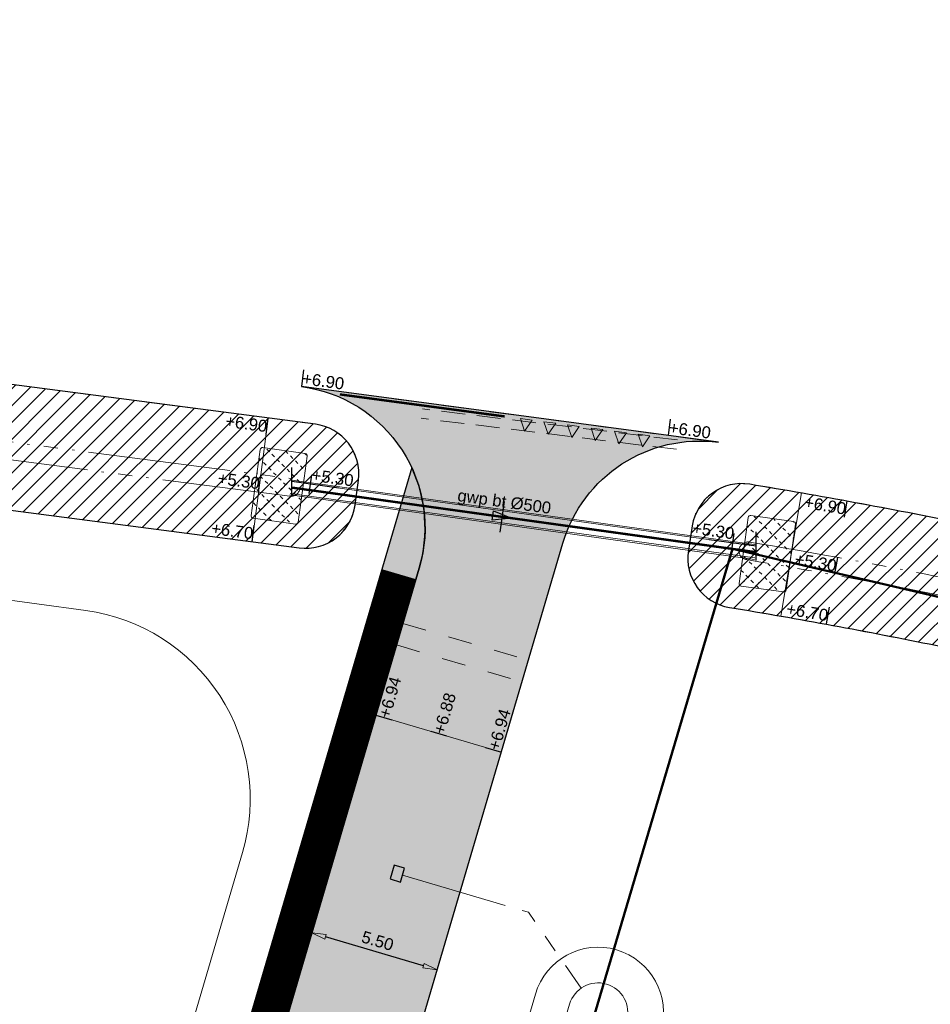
# Model space of a CAD drawing. Extents: x 98477 to 100410, y 398052 to 398969.
# Tile 369 of 374: x 98718 to 98756, y 398703 to 398745. Entities that reach past the tile are written whole.
import ezdxf
from ezdxf.enums import TextEntityAlignment as Align

# ---------------------------------------------------------------- set-up
doc = ezdxf.new("R2010")
doc.units = 0
for name, pattern in [('AL-MATERIAALS', [2, 1, -1]), ('AL-NUTSTRACE', [17, 5, -3.5, 0, -3.5, 5]), ('DASHEDX2', [1.5, 1, -0.5]), ('MA-1-1', [2, 1, -1]), ('RI-DRAIN', [9.199999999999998, 6, -0.6, 0.1, -0.6, 0.6, -0.6, 0.1, -0.6]), ('RI-RWA', [8.25, 4.5, -0.75, 0.75, -0.75, 0.75, -0.75])]:
    doc.linetypes.add(name, pattern=pattern)
for name, color, linetype, lineweight in [('N-GW-bodem A-watergang', 140, 'RI-DRAIN', 9), ('N-GW-hoogtelijn laagte NAP +6.50', 110, 'AL-HOOGTELIJN +6.50', 18), ('N-GW-hoogtelijn laagte NAP +7.00', 100, 'AL-HOOGTELIJN +7.00', 18), ('N-GW-insteek A-watergang', 160, 'RI-DRAIN', 18), ('N-IE-mantelbuis ø250', 42, 'DASHEDX2', 18), ('N-IE-markering 1 - 1 streep', 255, 'MA-1-1', 18), ('N-IE-markering haaientanden 0.5 - 0.5', 255, 'Continuous', 18), ('N-IE-taludbescherming stortebed', 190, 'Continuous', 18), ('N-KO-kantbegrenzing grondwerk', 70, 'Continuous', 25), ('N-KO-kantverharding', 2, 'Continuous', 25), ('N-RI-drainageleiding', 142, 'RI-DRAIN', 25), ('N-RI-RWA b.o.b.', 162, 'Continuous', 25), ('N-RI-RWA hoofdriool buiswand', 162, 'Continuous', 13), ('N-RI-RWA kolkaansluitleiding', 132, 'RI-RWA', 18), ('N-RI-RWA strenginformatie', 162, 'Continuous', 25), ('N-RI-straatkolk', 7, 'Continuous', 25), ('N-RI-stroomrichting', 7, 'Continuous', 25), ("N-VH-arcering 'MAT' grijs 251", 251, 'Continuous', 18), ('N-VH-arcering printbeton', 8, 'Continuous', 9), ('X-AL-hoogtelijn - Niv 1', 1, 'AL-HOOGTELIJN', 18), ('X-AL-maatvoering VERWERKT', 180, 'Continuous', 18), ('X-AL-materiaalscheiding', 1, 'AL-MATERIAALS', 18), ('X-AL-nutstrace VERWERKT', 252, 'AL-NUTSTRACE', 18), ('X-AL-planthoogte VERWERKT', 180, 'Continuous', 25), ('X-AL-rapporttekening blauw', 125, 'Continuous', 25), ('X-AL-werkgrens', 4, 'AL-WERKGRENS', 50)]:
    doc.layers.add(name, color=color, linetype=linetype, lineweight=lineweight)
for name, color, linetype, plot in [('X-AL-contourlijnen', 30, 'Continuous', False), ('X-AL-hulplijn', 30, 'Continuous', False), ('X-AL-hulplijn riolering', 30, 'Continuous', False)]:
    doc.layers.add(name, color=color, linetype=linetype, plot=plot)
doc.styles.add('CS Annotative', font='arial.ttf')
doc.styles.get("Standard").update_dxf_attribs({"font": 'txt.shx'})
doc.linetypes.add('AL-HOOGTELIJN', pattern='A,10,-1.5,["H",Standard,S=0.9,R=0,X=-0.3,Y=-0.45],-1.5,30', length=43)
doc.linetypes.add('AL-HOOGTELIJN +6.50', pattern='A,7.5,-1.5,["+6.50",Standard,S=0.9,R=0,X=-0.3,Y=-0.45],-4.5,22.5', length=36)
doc.linetypes.add('AL-HOOGTELIJN +7.00', pattern='A,7.5,-1.5,["+7.00",Standard,S=0.9,R=0,X=-0.3,Y=-0.45],-4.5,22.5', length=36)
doc.linetypes.add('AL-WERKGRENS', pattern='A,1.25,[67,NLCS.shx,S=1.25,R=0,X=0,Y=0],1.25,-1', length=3.5)
doc.dimstyles.new('CS Annotative', dxfattribs={"dimtxt": 2.5, "dimasz": 3, "dimexe": 0.18, "dimexo": 0.0625, "dimgap": 1, "dimtad": 1, "dimzin": 3, "dimdsep": 46, "dimtxsty": 'CS Annotative', "dimblk": 'CS Dimensionpijl', "dimcen": 0, "dimse1": 1, "dimse2": 1, "dimclrd": 256, "dimclre": 256, "dimadec": 0, "dimazin": 0, "dimtm": 1e-09, "dimtfac": 1, "dimtdec": 0, "dimtofl": 0, "dimtmove": 1, "dimatfit": 1, "dimfxl": 1, "dimtfillclr": 256, "dimtolj": 1, "dimtzin": 3, "dimarcsym": 0})
pattern_1 = [(45, (0, 0), (-0.3535533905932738, 0.3535533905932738), [])]
pattern_2 = [(45, (0, 0), (-0.3535533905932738, 0.3535533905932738), [0.15, -0.15]), (135, (0, 0.1), (-0.3535533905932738, -0.3535533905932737), [0.15, -0.15])]

# ---------------------------------------------------------------- blocks, each defined once
blk = doc.blocks.new('*U440')
at = {"layer": 'X-AL-hulplijn', "flags": 128}
blk.add_lwpolyline([(0.04530882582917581, 0.3470549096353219), (-0.04530882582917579, -0.3470549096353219)], dxfattribs=at)
at = {"layer": 'X-AL-planthoogte VERWERKT', "linetype": 'Continuous', "style": 'CS Annotative'}
blk.add_attdef('HOOGTE-LINKS', text='', height=0.5, rotation=172.5619700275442, dxfattribs=at).set_placement((0, 0), align=Align.MIDDLE_RIGHT)
blk = doc.blocks.new('*U466')
at = {"layer": 'X-AL-hulplijn', "flags": 128}
blk.add_lwpolyline([(0.04530882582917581, 0.3470549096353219), (-0.04530882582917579, -0.3470549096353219)], dxfattribs=at)
at = {"layer": 'X-AL-planthoogte VERWERKT', "linetype": 'Continuous', "style": 'CS Annotative'}
blk.add_attdef('HOOGTE-LINKS', text='', height=0.5, rotation=172.5619700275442, dxfattribs=at).set_placement((2.447745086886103e-21, -1.164153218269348e-10), align=Align.MIDDLE_RIGHT)
blk = doc.blocks.new('*U467')
at = {"layer": 'X-AL-hulplijn', "flags": 128}
blk.add_lwpolyline([(0.04530882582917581, 0.3470549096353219), (-0.04530882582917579, -0.3470549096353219)], dxfattribs=at)
at = {"layer": 'X-AL-planthoogte VERWERKT', "linetype": 'Continuous', "style": 'CS Annotative'}
blk.add_attdef('HOOGTE-LINKS', text='', height=0.5, rotation=172.5619700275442, dxfattribs=at).set_placement((1.223872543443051e-21, -5.820766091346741e-11), align=Align.MIDDLE_RIGHT)
blk = doc.blocks.new('*U450')
at = {"layer": 'X-AL-hulplijn', "flags": 128}
blk.add_lwpolyline([(0.05801192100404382, 0.3451588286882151), (-0.05801192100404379, -0.3451588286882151)], dxfattribs=at)
at = {"layer": 'X-AL-planthoogte VERWERKT', "linetype": 'Continuous', "style": 'CS Annotative'}
blk.add_attdef('HOOGTE-LINKS', text='', height=0.5, rotation=170.4592898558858, dxfattribs=at).set_placement((0, 0), align=Align.MIDDLE_RIGHT)
blk = doc.blocks.new('*U451')
at = {"layer": 'X-AL-hulplijn', "flags": 128}
blk.add_lwpolyline([(0.05801192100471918, 0.3451588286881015), (-0.05801192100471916, -0.3451588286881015)], dxfattribs=at)
at = {"layer": 'X-AL-planthoogte VERWERKT', "linetype": 'Continuous', "style": 'CS Annotative'}
blk.add_attdef('HOOGTE-LINKS', text='', height=0.5, rotation=170.4592898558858, dxfattribs=at).set_placement((1.45519152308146e-11, -1.164153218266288e-10), align=Align.MIDDLE_RIGHT)
blk = doc.blocks.new('*U455')
at = {"layer": 'X-AL-hulplijn', "flags": 128}
blk.add_lwpolyline([(0.05801192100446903, 0.3451588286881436), (-0.05801192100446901, -0.3451588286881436)], dxfattribs=at)
at = {"layer": 'X-AL-planthoogte VERWERKT', "linetype": 'Continuous', "style": 'CS Annotative'}
blk.add_attdef('HOOGTE-LINKS', text='', height=0.5000000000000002, rotation=170.4592898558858, dxfattribs=at).set_placement((-2.91038304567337e-11, -6.119362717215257e-22), align=Align.MIDDLE_RIGHT)
blk = doc.blocks.new('*U543')
at = {"layer": 'N-RI-stroomrichting'}
h = blk.add_hatch(color=256, dxfattribs=at)
h.dxf.hatch_style = 1
h.paths.add_polyline_path([(1.980916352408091, -0.2756272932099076), (-2.118729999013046, -0.7148308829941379), (-1.843102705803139, 1.266085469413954)])
blk.add_lwpolyline([(1.980916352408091, -0.2756272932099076), (-2.118729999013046, -0.7148308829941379), (-1.843102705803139, 1.266085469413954)], close=True, dxfattribs=at)
at = {"layer": 'X-AL-hulplijn riolering'}
blk.add_lwpolyline([(-0.4478943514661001, -3.21898907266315), (0.4478943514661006, 3.21898907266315)], dxfattribs=at)
at = {"lineweight": 25, "style": 'CS Annotative'}
blk.add_attdef('Strenginformatie', text='', height=2.5, rotation=352.0786489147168, dxfattribs=at).set_placement((0.4478943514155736, 3.21898907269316), align=Align.MIDDLE_CENTER)
blk = doc.blocks.new('*U353')
at = {"layer": 'X-AL-hulplijn', "flags": 128}
blk.add_lwpolyline([(0.3357598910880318, -0.09881950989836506), (-0.3357598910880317, 0.09881950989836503)], dxfattribs=at)
at = {"layer": 'X-AL-planthoogte VERWERKT', "linetype": 'Continuous', "style": 'CS Annotative'}
blk.add_attdef('HOOGTE-RECHTS', text='', height=0.5, rotation=253.599999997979, dxfattribs=at).set_placement((-7.275957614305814e-11, 5.820766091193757e-11), align=Align.MIDDLE_LEFT)
blk = doc.blocks.new('*U693')
at = {"layer": 'X-AL-hulplijn riolering', "flags": 128}
for points in [[(-5.227918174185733, -1.29184811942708), (-4.676663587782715, 2.669984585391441)], [(2.118710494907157e-18, -3), (2.118710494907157e-18, 3)], [(0, 0), (-9.904581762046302, 1.378136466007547)]]:
    blk.add_lwpolyline(points, dxfattribs=at)
at = {"layer": 'N-RI-RWA b.o.b.', "linetype": 'Continuous', "style": 'CS Annotative'}
blk.add_attdef('B.o.b.links', text='', height=0.5, rotation=352.0786489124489, dxfattribs=at).set_placement((-0.9353327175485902, 0.5339969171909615), align=Align.MIDDLE_RIGHT)
blk = doc.blocks.new('*U694')
at = {"layer": 'X-AL-hulplijn riolering', "flags": 128}
for points in [[(0, -3), (0, 3)], [(9.904581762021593, -1.378136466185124), (-2.199258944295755e-16, 3.060077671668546e-17)], [(3.686205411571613, -2.532170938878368), (4.237459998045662, 1.429661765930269)]]:
    blk.add_lwpolyline(points, dxfattribs=at)
at = {"layer": 'N-RI-RWA b.o.b.', "linetype": 'Continuous', "style": 'CS Annotative'}
blk.add_attdef('B.o.b.rechts', text='', height=0.5, rotation=352.0786489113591, dxfattribs=at).set_placement((0.8474919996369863, 0.2859323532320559), align=Align.MIDDLE_LEFT)
blk = doc.blocks.new('*U695')
at = {"layer": 'X-AL-hulplijn', "flags": 128}
blk.add_lwpolyline([(-0.0464331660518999, -0.3469062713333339), (0.04643316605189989, 0.3469062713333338)], dxfattribs=at)
at = {"layer": 'X-AL-planthoogte VERWERKT', "linetype": 'Continuous', "style": 'CS Annotative'}
blk.add_attdef('HOOGTE-RECHTS', text='', height=0.4999999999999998, rotation=172.3763115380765, dxfattribs=at).set_placement((1.455191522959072e-11, -5.820766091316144e-11), align=Align.MIDDLE_LEFT)
blk = doc.blocks.new('*U787')
blk.add_lwpolyline([(-0.655716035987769, 1.756605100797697), (-1.502740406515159, -1.121336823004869), (0.655716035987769, -1.756605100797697), (1.502740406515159, 1.121336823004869)], close=True)
blk.add_solid([(-0.655716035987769, 1.756605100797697), (1.502740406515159, 1.121336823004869), (-0.655716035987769, 1.756605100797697), (-1.502740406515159, -1.121336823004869)])
blk = doc.blocks.new('CS Dimensionpijl')
h = blk.add_hatch(color=256)
h.dxf.hatch_style = 1
h.paths.add_polyline_path([(-1, -0.1666666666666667), (0, 0), (-1, 0.1666666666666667)])
at = {"flags": 128}
blk.add_lwpolyline([(0, 0.5), (0, -0.5)], dxfattribs=at)
blk.add_lwpolyline([(-1, -0.1666666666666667), (0, 0), (-1, 0.1666666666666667)], close=True, dxfattribs=at)
blk = doc.blocks.new('*D1079')
at = {"layer": 'X-AL-maatvoering VERWERKT', "linetype": 'Continuous', "lineweight": -2, "transparency": 16777216}
blk.add_line((98734.57557669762, 398704.9509214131), (98730.4505266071, 398706.1649896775), dxfattribs=at)
at = {"layer": 'X-AL-maatvoering VERWERKT', "lineweight": -2, "transparency": 16777216, "xscale": 0.6000000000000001, "yscale": 0.6000000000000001, "zscale": 0.6000000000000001}
for p, rotation in [((98729.87493822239, 398706.3343945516), 163.5999999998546), ((98735.15116508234, 398704.7815165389), 343.5999999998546)]:
    blk.add_blockref('CS Dimensionpijl', p, dxfattribs=dict(at, rotation=rotation))
at = {"layer": 'X-AL-maatvoering VERWERKT', "color": 0, "transparency": 16777216, "insert": (98732.64159790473, 398705.9947182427), "char_height": 0.5, "attachment_point": 5, "rotation": 343.59999999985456, "style": 'CS Annotative'}
blk.add_mtext('\\A1;5.50', dxfattribs=at)
blk = doc.blocks.new('CS Haaientand 0.5-0.5')
blk.add_hatch(color=256).paths.add_polyline_path([(0, -0.5), (0.25, 0), (-0.25, 0)])
blk.add_lwpolyline([(0, -0.5), (0.25, 0), (-0.25, 0)], close=True)

msp = doc.modelspace()

# ---------------------------------------------------------------- hatches: boundary and pattern name
at = {"layer": 'N-IE-taludbescherming stortebed'}
h = msp.add_hatch(dxfattribs=at)
h.set_pattern_fill('CS-BOUWWEG', color=256, scale=0.5)
h.set_pattern_definition(pattern_2)
edge = h.paths.add_edge_path()
edge.add_arc((98727.41415011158, 398723.8823488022), 0.09999999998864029, 172.0786489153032, 262.0786489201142)
edge.add_line((98727.40036874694, 398723.7833029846), (98729.18319346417, 398723.5352384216))
edge.add_arc((98729.19697482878, 398723.6342842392), 0.09999999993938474, 262.0786489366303, 352.0786489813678)
edge.add_line((98729.29602064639, 398723.6205028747), (98729.68189885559, 398726.3937857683))
edge.add_arc((98729.58285303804, 398726.4075671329), 0.09999999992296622, 352.0786489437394, 442.0786489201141)
edge.add_line((98729.59663440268, 398726.5066129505), (98727.81380968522, 398726.7546775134))
edge.add_arc((98727.80002832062, 398726.6556316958), 0.1000000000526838, 82.0786489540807, 172.0786489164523)
edge.add_line((98727.700982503, 398726.6694130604), (98727.31510429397, 398723.8961301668))
h = msp.add_hatch(dxfattribs=at)
h.set_pattern_fill('CS-BOUWWEG', color=256, scale=0.5)
h.set_pattern_definition(pattern_2)
edge = h.paths.add_edge_path()
edge.add_arc((98747.9499369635, 398721.0249725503), 0.09999999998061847, 172.0786489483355, 262.0786489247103)
edge.add_line((98747.93615559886, 398720.9259267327), (98749.71898031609, 398720.6778621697))
edge.add_arc((98749.7327616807, 398720.7769079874), 0.09999999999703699, 262.0786489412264, 352.0786489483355)
edge.add_line((98749.83180749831, 398720.7631266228), (98750.21768570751, 398723.5364095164))
edge.add_arc((98750.11863988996, 398723.550190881), 0.09999999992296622, 352.0786489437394, 442.0786489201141)
edge.add_line((98750.1324212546, 398723.6492366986), (98748.34959653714, 398723.8973012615))
edge.add_arc((98748.33581517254, 398723.7982554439), 0.09999999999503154, 82.07864894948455, 172.0786489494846)
edge.add_line((98748.23676935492, 398723.8120368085), (98747.85089114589, 398721.0387539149))
at = {"layer": "N-VH-arcering 'MAT' grijs 251"}
h = msp.add_hatch(color=256, dxfattribs=at)
h.dxf.hatch_style = 1
edge = h.paths.add_edge_path()
edge.add_line((98718.43378268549, 398647.9807238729), (98740.4324578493, 398722.7258099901))
edge.add_arc((98746.18834169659, 398721.0317612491), 6.000000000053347, 82.37631153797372, 163.5999999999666, ccw=False)
edge.add_line((98746.98433882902, 398726.9787259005), (98729.43353248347, 398729.3278892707))
edge.add_arc((98728.63753535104, 398723.3809246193), 5.999999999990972, -16.400000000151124, 82.37631153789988, ccw=False)
edge.add_line((98734.39341919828, 398721.6868758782), (98714.44365963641, 398653.9034077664))
edge.add_arc((98708.9276042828, 398655.5268711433), 5.750000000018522, 238.5999999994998, 343.5999999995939, ccw=False)
edge.add_line((98705.93179889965, 398650.618954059), (98682.96341873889, 398664.6389131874))
edge.add_line((98682.96341873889, 398664.6389131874), (98663.71975019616, 398676.3852986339))
edge.add_arc((98658.37940146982, 398667.6364029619), 10.24999999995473, 58.60000000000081, 73.59999999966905)
edge.add_line((98661.2734014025, 398677.4693712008), (98653.9448376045, 398679.6262848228))
edge.add_line((98653.9448376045, 398679.6262848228), (98652.69138276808, 398675.367410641))
edge.add_line((98652.69138276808, 398675.367410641), (98650.4694978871, 398667.8180934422))
edge.add_line((98650.4694978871, 398667.8180934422), (98633.21843489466, 398609.2040096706))
edge.add_arc((98628.6616935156, 398610.5451315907), 4.749999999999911, 253.5999999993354, 343.59999999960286, ccw=False)
edge.add_line((98627.32057159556, 398605.9883902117), (98591.63409174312, 398616.4914924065))
edge.add_line((98591.63409174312, 398616.4914924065), (98590.13768202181, 398611.4071283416))
edge.add_line((98590.13768202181, 398611.4071283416), (98624.46149638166, 398601.3050804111))
edge.add_line((98624.46149638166, 398601.3050804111), (98625.82416187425, 398600.9040261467))
edge.add_arc((98624.48303995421, 398596.3472847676), 4.750000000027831, -16.400000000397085, 73.59999999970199, ccw=False)
edge.add_line((98629.03978133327, 398595.0061628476), (98623.11061073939, 398574.8605693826))
edge.add_arc((98618.55386936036, 398576.2016913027), 4.749999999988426, 253.6000000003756, 343.59999999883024, ccw=False)
edge.add_line((98617.21274744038, 398571.6449499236), (98607.57164199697, 398574.4824815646))
edge.add_line((98607.57164199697, 398574.4824815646), (98591.46406188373, 398519.7536193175))
edge.add_line((98591.46406188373, 398519.7536193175), (98590.85321516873, 398517.6781402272))
edge.add_arc((98592.05235763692, 398517.3252134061), 1.250000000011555, 163.6000000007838, 293.1520675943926)
edge.add_arc((98619.96762949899, 398452.0432281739), 69.74999999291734, 95.80614527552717, 113.1520675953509, ccw=False)
edge.add_line((98612.91151005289, 398521.4354012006), (98618.30363164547, 398539.7562586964))
edge.add_line((98618.30363164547, 398539.7562586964), (98653.28573814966, 398658.6152601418))
edge.add_line((98653.28573814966, 398658.6152601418), (98656.01129096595, 398667.8758941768))
edge.add_arc((98660.56803234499, 398666.5347722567), 4.750000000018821, 58.59999999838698, 163.5999999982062, ccw=False)
edge.add_line((98663.04282809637, 398670.5891385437), (98680.49481789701, 398659.9363984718))
edge.add_line((98680.49481789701, 398659.9363984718), (98683.5437588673, 398658.0753169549))
edge.add_line((98683.5437588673, 398658.0753169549), (98686.6547666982, 398656.176349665))
edge.add_line((98686.6547666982, 398656.176349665), (98649.88495474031, 398531.2431785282))
edge.add_line((98649.88495474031, 398531.2431785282), (98654.9693187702, 398529.7467688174))
edge.add_line((98654.9693187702, 398529.7467688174), (98655.60458704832, 398531.90522526))
edge.add_line((98655.60458704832, 398531.90522526), (98658.42800161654, 398541.4983650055))
edge.add_line((98658.42800161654, 398541.4983650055), (98659.13385525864, 398543.8966499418))
edge.add_line((98659.13385525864, 398543.8966499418), (98662.66312346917, 398555.8880746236))
edge.add_line((98662.66312346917, 398555.8880746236), (98663.36897711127, 398558.2863595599))
edge.add_line((98663.36897711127, 398558.2863595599), (98665.48653803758, 398565.4812143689))
edge.add_line((98665.48653803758, 398565.4812143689), (98667.4064599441, 398572.0045493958))
edge.add_line((98667.4064599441, 398572.0045493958), (98670.93572815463, 398583.9959740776))
edge.add_line((98670.93572815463, 398583.9959740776), (98671.64158179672, 398586.3942590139))
edge.add_line((98671.64158179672, 398586.3942590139), (98675.17085000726, 398598.3856836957))
edge.add_line((98675.17085000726, 398598.3856836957), (98675.87670364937, 398600.783968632))
edge.add_line((98675.87670364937, 398600.783968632), (98677.28841093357, 398605.5805385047))
edge.add_line((98677.28841093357, 398605.5805385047), (98678.84128894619, 398610.8567653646))
edge.add_line((98678.84128894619, 398610.8567653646), (98682.37055715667, 398622.8481900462))
edge.add_line((98682.37055715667, 398622.8481900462), (98683.07641079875, 398625.2464749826))
edge.add_line((98683.07641079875, 398625.2464749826), (98686.60567900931, 398637.2378996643))
edge.add_line((98686.60567900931, 398637.2378996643), (98690.56389942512, 398650.6867789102))
edge.add_arc((98692.24269888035, 398650.1926813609), 1.749999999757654, 148.6000000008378, 163.6000000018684, ccw=False)
edge.add_line((98690.74898498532, 398651.1044482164), (98691.89312128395, 398652.9788443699))
edge.add_line((98691.89312128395, 398652.9788443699), (98696.62193884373, 398650.0923618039))
edge.add_line((98696.62193884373, 398650.0923618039), (98719.04623240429, 398636.4045145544))
edge.add_line((98719.04623240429, 398636.4045145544), (98725.56962339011, 398632.4226196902))
edge.add_line((98725.56962339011, 398632.4226196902), (98728.33097443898, 398636.9464389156))
edge.add_line((98728.33097443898, 398636.9464389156), (98721.80758345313, 398640.92833378))
edge.add_line((98721.80758345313, 398640.92833378), (98720.95403265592, 398641.4493434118))
edge.add_arc((98723.94983803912, 398646.3572604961), 5.750000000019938, 163.6000000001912, 238.59999999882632, ccw=False)
edge = h.paths.add_edge_path(flags=16)
edge.add_line((98619.01665961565, 398560.9505167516), (98618.31080597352, 398558.5522318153))
edge.add_line((98618.31080597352, 398558.5522318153), (98614.78153776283, 398546.5608071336))
edge.add_line((98614.78153776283, 398546.5608071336), (98614.07568412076, 398544.1625221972))
edge.add_line((98614.07568412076, 398544.1625221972), (98609.8405622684, 398529.7728125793))
edge.add_arc((98605.28382088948, 398531.1139344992), 4.749999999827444, 163.600000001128, 343.6000000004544, ccw=False)
edge.add_line((98600.72707951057, 398532.4550564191), (98602.84464043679, 398539.6499112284))
edge.add_line((98602.84464043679, 398539.6499112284), (98603.55049407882, 398542.0481961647))
edge.add_line((98603.55049407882, 398542.0481961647), (98607.0797622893, 398554.0396208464))
edge.add_line((98607.0797622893, 398554.0396208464), (98607.7856159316, 398556.4379057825))
edge.add_line((98607.7856159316, 398556.4379057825), (98609.90317685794, 398563.6327605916))
edge.add_arc((98614.4599182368, 398562.2916386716), 4.749999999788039, -16.40000000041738, 163.5999999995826, ccw=False)
at = {"layer": 'N-VH-arcering printbeton'}
h = msp.add_hatch(dxfattribs=at)
h.set_pattern_fill('CS-PRINTBETON', color=256, angle=4.765895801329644e-09)
h.set_pattern_definition([(28.60000000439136, (19451.65485901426, 79593.08197734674), (-0.2393459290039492, 0.4389914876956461), []), (28.60000000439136, (19451.99061890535, 79592.98315783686), (-0.2393459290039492, 0.4389914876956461), [0.5, -0.2])])
edge = h.paths.add_edge_path()
edge.add_line((98714.44365963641, 398653.9034077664), (98734.3934191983, 398721.6868758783))
edge.add_arc((98728.63753535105, 398723.3809246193), 5.999999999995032, 343.6000000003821, 385.0096221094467)
edge.add_line((98734.07495615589, 398725.9175473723), (98713.00468867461, 398654.3269199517))
edge.add_arc((98708.9276042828, 398655.5268711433), 4.250000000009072, 238.5999999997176, 343.60000000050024, ccw=False)
edge.add_line((98706.71331334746, 398651.8992802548), (98695.22259908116, 398658.9132421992))
edge.add_line((98695.22259908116, 398658.9132421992), (98694.44108463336, 398657.6329160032))
edge.add_line((98694.44108463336, 398657.6329160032), (98705.93179889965, 398650.618954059))
edge.add_arc((98708.9276042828, 398655.5268711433), 5.750000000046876, 238.5999999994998, 343.5999999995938)
at = {"layer": 'X-AL-rapporttekening blauw'}
h = msp.add_hatch(dxfattribs=at)
h.set_pattern_fill('ANSI31', color=256, scale=20)
h.set_pattern_definition(pattern_1)
edge = h.paths.add_edge_path()
edge.add_arc((98577.95809893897, 398623.2268260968), 2.500000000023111, 253.6000000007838, 342.7419720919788)
edge.add_line((98580.34554490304, 398622.4851376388), (98611.72061965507, 398723.4794227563))
edge.add_arc((98796.65218403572, 398666.0282348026), 193.6500000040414, 158.0498743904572, 162.7419720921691, ccw=False)
edge.add_arc((98618.66309410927, 398737.7603326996), 1.750000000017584, 79.5397638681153, 158.0498743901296, ccw=False)
edge.add_line((98618.98081202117, 398739.4812497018), (98652.82799001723, 398733.232340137))
edge.add_arc((98744.55769001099, 399230.0856631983), 505.2499999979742, 259.5397638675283, 262.561970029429)
edge.add_line((98679.15116356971, 398729.0871115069), (98729.34265272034, 398722.5344958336))
edge.add_arc((98729.61450567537, 398724.6168252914), 2.099999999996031, 262.5619700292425, 352.5619700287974)
edge.add_line((98731.69683513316, 398724.3449723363), (98731.83276161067, 398725.3861370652))
edge.add_arc((98729.75043215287, 398725.6579900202), 2.099999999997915, 352.5619700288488, 442.5619700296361)
edge.add_line((98730.02228510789, 398727.740319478), (98679.83079595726, 398734.2929351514))
edge.add_arc((98744.55769000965, 399230.0856632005), 500.0000000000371, 259.5397638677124, 262.56197002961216, ccw=False)
edge.add_line((98653.78114375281, 398738.3950911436), (98619.93396575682, 398744.6440007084))
edge.add_arc((98618.66309410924, 398737.7603326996), 6.999999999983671, 79.53976386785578, 158.0498743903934)
edge.add_arc((98796.65218403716, 398666.0282348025), 198.9000000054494, 158.0498743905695, 162.7419720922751)
edge.add_line((98606.70698313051, 398725.0369685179), (98575.33079758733, 398624.0391078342))
edge.add_arc((98577.71824355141, 398623.2974193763), 2.500000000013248, 162.7419720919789, 253.5999999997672)
edge.add_line((98577.0123899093, 398620.8991344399), (98577.25224529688, 398620.8285411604))
h = msp.add_hatch(dxfattribs=at)
h.set_pattern_fill('ANSI31', color=256, scale=20)
h.set_pattern_definition(pattern_1)
edge = h.paths.add_edge_path()
edge.add_arc((98753.54292839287, 398678.6563957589), 39.49999999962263, 69.28374886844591, 78.55740082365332, ccw=False)
edge.add_line((98767.51566451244, 398715.602473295), (98780.07911689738, 398710.8510675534))
edge.add_arc((98799.62326045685, 398762.5288089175), 55.24999999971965, 249.2837488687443, 256.437017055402)
edge.add_line((98786.66635589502, 398708.8195813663), (98806.37542897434, 398704.064931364))
edge.add_arc((98806.86790860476, 398706.1063680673), 2.099999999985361, 256.4370170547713, 351.2349355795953)
edge.add_line((98808.94338371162, 398705.7863632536), (98809.10394875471, 398706.8277499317))
edge.add_arc((98807.02847364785, 398707.1477547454), 2.100000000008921, 351.2349355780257, 436.4370170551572)
edge.add_line((98807.52095327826, 398709.1891914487), (98787.89755497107, 398713.9231731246))
edge.add_arc((98799.62326045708, 398762.5288089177), 49.9999999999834, 249.283748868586, 256.4370170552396, ccw=False)
edge.add_line((98781.93625271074, 398715.7616221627), (98769.37280032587, 398720.5130279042))
edge.add_arc((98753.5429283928, 398678.6563957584), 44.75000000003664, 69.28374886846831, 78.55740082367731)
edge.add_line((98762.42070696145, 398722.5169423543), (98757.15845287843, 398723.582071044))
edge.add_arc((98707.56192457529, 398478.5510845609), 249.9999999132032, 78.55740082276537, 80.62267118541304)
edge.add_arc((98747.95365381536, 398723.1383249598), 2.100000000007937, 80.62267118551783, 171.1080385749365)
edge.add_line((98745.87889253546, 398723.462925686), (98745.71658632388, 398722.4255076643))
edge.add_arc((98747.79134760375, 398722.100906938), 2.099999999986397, 171.1080385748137, 260.6206065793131)
edge.add_arc((98707.56192456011, 398478.5510844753), 244.7500000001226, 78.55740082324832, 80.62060657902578, ccw=False)
edge.add_line((98756.11692578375, 398718.4364203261), (98761.37917986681, 398717.3712916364))

# ---------------------------------------------------------------- linework, layer by layer
at = {"layer": 'N-GW-bodem A-watergang', "flags": 128}
for points in [[(98577.73523332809, 398623.689177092), (98608.99893125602, 398724.3249475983, -0.02047599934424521), (98614.3965500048, 398739.4798097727, -0.35662544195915), (98619.4982383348, 398742.2838859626), (98653.34541633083, 398736.0349763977, 0.01318762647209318), (98679.5201068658, 398731.9131300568), (98729.04227583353, 398725.4478956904, -0.9999999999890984), (98728.94518549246, 398724.7042065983), (98679.42301652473, 398731.1694409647, -0.01318762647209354), (98653.20925151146, 398735.2974405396), (98619.36207351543, 398741.5463501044, 0.3566254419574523), (98615.09218219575, 398739.1994602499, 0.02047599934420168), (98609.71516504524, 398724.1024410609), (98578.4514671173, 398623.4666705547, -0.9999999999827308)], [(98787.33472110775, 398711.5901026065, -0.03122215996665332), (98781.08727633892, 398713.5167971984), (98768.523823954, 398718.26820294, 0.04048603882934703), (98761.94458028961, 398720.1646448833), (98756.68232620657, 398721.2297735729, 0.008626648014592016), (98748.28094141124, 398722.7799150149, 0.9999999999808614), (98748.15760028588, 398722.040126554, -0.008626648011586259), (98756.53353662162, 398720.4946806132), (98761.79579070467, 398719.4295519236, -0.04048603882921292), (98768.25851883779, 398717.5666951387), (98780.82197122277, 398712.8152893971, 0.03122215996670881), (98787.15883552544, 398710.8610180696), (98806.47148631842, 398706.2020016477, 0.9999999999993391), (98806.64737190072, 398706.9310861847)]]:
    msp.add_lwpolyline(points, format="xyb", close=True, dxfattribs=at)
at = {"layer": 'N-GW-hoogtelijn laagte NAP +6.50', "flags": 128}
msp.add_lwpolyline([(98740.7181660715, 398703.3311515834, -1), (98743.11645100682, 398702.6252979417), (98740.49300461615, 398693.7115917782), (98726.99433543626, 398647.8470484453, -0.9999999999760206), (98724.59605049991, 398648.5529020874), (98740.43582461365, 398702.3718376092)], format="xyb", close=True, dxfattribs=at)
at = {"layer": 'N-GW-hoogtelijn laagte NAP +7.00', "flags": 128}
msp.add_lwpolyline([(98713.2001102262, 398662.9599795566), (98726.95907007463, 398709.7089147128, 0.459081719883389), (98720.36530801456, 398719.8943089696), (98695.61574089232, 398723.2687541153), (98660.63571305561, 398728.0380571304), (98657.27489003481, 398728.4962838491), (98627.44178536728, 398734.0041100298, 0.3841656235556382), (98618.3148488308, 398728.3957925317), (98614.38975138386, 398715.0594554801, 0.4142135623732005), (98621.15947656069, 398702.6429011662), (98648.49992483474, 398694.5961696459, -0.4142135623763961), (98651.88478742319, 398688.3878924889), (98651.88478742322, 398688.387892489, -0.4142135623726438), (98645.67651026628, 398685.0030299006), (98626.06781284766, 398690.7741833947, 0.3452610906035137), (98614.60242241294, 398686.2125695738, 0.03981989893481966), (98587.06879776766, 398628.8692554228, 0.02681577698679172), (98583.75382049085, 398618.6761508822), (98578.4545847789, 398598.8205768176, -0.01473012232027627), (98577.61158852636, 398595.9984052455, 0.002445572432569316), (98575.6335452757, 398589.9245847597, 0.0465115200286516), (98573.51528137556, 398580.3161526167, -0.06474828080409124), (98570.47698109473, 398568.5812402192, 0.03047291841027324), (98565.85599640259, 398554.7176598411), (98555.1634644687, 398514.6540787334, 0.3762911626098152), (98559.54456020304, 398505.7889963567, 0.1980183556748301), (98577.07486126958, 398505.771138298), (98594.87761863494, 398513.0882226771, -0.0724416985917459), (98613.33273670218, 398517.7088827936, -0.06158372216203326), (98622.16508797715, 398517.5117710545, 0.04144405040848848), (98637.69097283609, 398516.5403760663), (98672.74423847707, 398517.254018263, 0.3270130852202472), (98687.76758885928, 398528.7332401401), (98716.5371790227, 398626.4839218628, -0.6718751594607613), (98721.60305329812, 398626.9991783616, -0.1962615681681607), (98721.67954514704, 398626.2471294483), (98688.12811369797, 398512.2491448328, -0.3230870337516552), (98687.20335231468, 398511.5320834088, -0.00937468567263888), (98687.00126932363, 398511.5288880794)], format="xyb", dxfattribs=at)
msp.add_lwpolyline([(98725.498410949, 398645.420691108), (98724.53909697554, 398645.7030325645, -0.4142135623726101), (98723.0159088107, 398648.4967572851), (98739.27919510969, 398703.7546637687, -1), (98744.55542196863, 398702.2017857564), (98728.29213566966, 398646.9438792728, -0.4142135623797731)], format="xyb", close=True, dxfattribs=at)
at = {"layer": 'N-GW-insteek A-watergang', "flags": 128}
msp.add_lwpolyline([(98577.25224529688, 398620.8285411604, 0.4098341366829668), (98580.34554490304, 398622.4851376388), (98611.72061965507, 398723.4794227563, -0.02047599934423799), (98617.0399523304, 398738.4144815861, -0.3566254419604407), (98618.98081202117, 398739.4812497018), (98652.82799001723, 398733.232340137, 0.01318762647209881), (98679.15116356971, 398729.0871115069), (98729.34265272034, 398722.5344958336, 0.414213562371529), (98731.69683513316, 398724.3449723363), (98731.83276161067, 398725.3861370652, 0.4142135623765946), (98730.02228510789, 398727.740319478), (98679.83079595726, 398734.2929351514, -0.01318762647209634), (98653.78114375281, 398738.3950911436), (98619.93396575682, 398744.6440007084, 0.3566254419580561), (98612.17052699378, 398740.3769282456, 0.0204759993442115), (98606.70698313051, 398725.0369685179), (98575.33079758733, 398624.0391078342, 0.4186065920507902), (98577.0123899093, 398620.8991344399), (98577.25224529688, 398620.8285411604)], format="xyb", dxfattribs=at)
msp.add_lwpolyline([(98761.37917986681, 398717.3712916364, -0.04048603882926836), (98767.51566451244, 398715.602473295), (98780.07911689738, 398710.8510675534, 0.03122215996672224), (98786.66635589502, 398708.8195813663), (98806.37542897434, 398704.064931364, 0.4389584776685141), (98808.94338371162, 398705.7863632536), (98809.10394875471, 398706.8277499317, 0.3898941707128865), (98807.52095327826, 398709.1891914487), (98787.89755497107, 398713.9231731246, -0.03122215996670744), (98781.93625271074, 398715.7616221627), (98769.37280032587, 398720.5130279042, 0.04048603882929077), (98762.42070696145, 398722.5169423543), (98757.15845287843, 398723.582071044, 0.009011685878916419), (98748.29581852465, 398725.2102620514, 0.416696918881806), (98745.87889253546, 398723.462925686), (98745.71658632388, 398722.4255076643, 0.4117240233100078), (98747.44910823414, 398720.0289821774, -0.009002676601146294), (98756.11692578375, 398718.4364203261)], format="xyb", close=True, dxfattribs=at)
at = {"layer": 'N-IE-mantelbuis ø250', "flags": 128}
for points in [[(98745.26018373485, 398727.0788312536), (98734.52311437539, 398728.3833517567)], [(98745.21193975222, 398726.6817512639), (98734.47487039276, 398727.986271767)]]:
    msp.add_lwpolyline(points, dxfattribs=at)
at = {"layer": 'N-IE-markering 1 - 1 streep', "ltscale": 5, "const_width": 0.1, "flags": 128}
msp.add_lwpolyline([(98737.99155746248, 398728.0648244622), (98731.05348687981, 398728.9934804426)], dxfattribs=at)
at = {"layer": 'N-IE-taludbescherming stortebed', "flags": 128}
for points in [[(98727.31510429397, 398723.8961301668, 0.4142135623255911), (98727.40036874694, 398723.7833029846), (98729.18319346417, 398723.5352384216, 0.4142135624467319), (98729.29602064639, 398723.6205028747), (98729.68189885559, 398726.3937857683, 0.4142135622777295), (98729.59663440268, 398726.5066129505), (98727.81380968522, 398726.7546775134, 0.4142135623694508), (98727.700982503, 398726.6694130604), (98727.31510429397, 398723.8961301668)], [(98747.85089114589, 398721.0387539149, 0.4142135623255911), (98747.93615559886, 398720.9259267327), (98749.71898031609, 398720.6778621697, 0.4142135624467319), (98749.83180749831, 398720.7631266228), (98750.21768570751, 398723.5364095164, 0.4142135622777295), (98750.1324212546, 398723.6492366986), (98748.34959653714, 398723.8973012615, 0.4142135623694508), (98748.23676935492, 398723.8120368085), (98747.85089114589, 398721.0387539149)]]:
    msp.add_lwpolyline(points, format="xyb", dxfattribs=at)
at = {"layer": 'N-KO-kantbegrenzing grondwerk', "flags": 128}
msp.add_lwpolyline([(98734.0749561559, 398725.9175473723), (98713.00468867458, 398654.3269199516, -0.4931454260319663), (98706.7133133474, 398651.8992802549), (98695.22259908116, 398658.9132421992), (98694.44108463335, 398657.6329160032)], format="xyb", dxfattribs=at)
at = {"layer": 'N-KO-kantverharding', "flags": 128}
for points in [[(98729.43353248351, 398729.3278892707, -0.4598233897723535), (98734.39341919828, 398721.6868758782), (98714.4436596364, 398653.9034077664, -0.4931454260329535), (98705.93179889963, 398650.618954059), (98682.96341873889, 398664.6389131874), (98663.71975019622, 398676.3852986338, 0.06381507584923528), (98661.34102975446, 398677.4492138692), (98660.60100529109, 398680.5081083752, -0.1316524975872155), (98660.66107866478, 398682.9661553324), (98664.30984432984, 398695.3635975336, -0.4142135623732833), (98666.4827413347, 398696.5482994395), (98667.2022268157, 398696.3365433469), (98690.94524768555, 398689.3485922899), (98697.29793046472, 398710.9331567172), (98673.55490959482, 398717.9211077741), (98649.3322317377, 398725.0502295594), (98626.54852484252, 398731.7558391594), (98620.19584206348, 398710.1712747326), (98657.84891556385, 398699.0893725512, -0.4142135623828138), (98659.03361746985, 398696.9164755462), (98653.9448376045, 398679.6262848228), (98652.69138276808, 398675.367410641), (98650.4694978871, 398667.8180934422), (98633.21843489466, 398609.2040096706, -0.4142135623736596)], [(98728.33097443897, 398636.9464389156), (98721.80758345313, 398640.92833378), (98720.95403265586, 398641.4493434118, -0.339454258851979), (98718.43378268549, 398647.9807238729), (98740.43245784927, 398722.72580999, -0.3700287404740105), (98746.98433882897, 398726.9787259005)]]:
    msp.add_lwpolyline(points, format="xyb", dxfattribs=at)
at = {"layer": 'N-RI-drainageleiding', "const_width": 0.09999999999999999, "flags": 128}
msp.add_lwpolyline([(98728.99373066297, 398725.0760511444), (98748.53905933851, 398722.3564885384)], dxfattribs=at)
at = {"layer": 'N-RI-RWA hoofdriool buiswand', "flags": 128}
for points in [[(98729.02818407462, 398725.3236656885), (98748.57351275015, 398722.6041030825)], [(98729.03645289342, 398725.383093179), (98748.58178156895, 398722.6635305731)], [(98728.95100843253, 398724.7690091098), (98748.49633710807, 398722.0494465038)], [(98728.95927725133, 398724.8284366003), (98748.50460592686, 398722.1088739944)]]:
    msp.add_lwpolyline(points, dxfattribs=at)
at = {"layer": 'N-RI-RWA kolkaansluitleiding', "flags": 128}
msp.add_lwpolyline([(98733.690365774, 398708.761218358), (98738.99057548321, 398707.201281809), (98741.20528992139, 398704.0056144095)], dxfattribs=at)
at = {"layer": 'X-AL-contourlijnen', "flags": 128}
for points in [[(98577.25224529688, 398620.8285411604, 0.4098341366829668), (98580.34554490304, 398622.4851376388), (98611.72061965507, 398723.4794227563, -0.02047599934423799), (98617.0399523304, 398738.4144815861, -0.3566254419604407), (98618.98081202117, 398739.4812497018), (98652.82799001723, 398733.232340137, 0.01318762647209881), (98679.15116356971, 398729.0871115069), (98729.34265272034, 398722.5344958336, 0.414213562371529), (98731.69683513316, 398724.3449723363), (98731.83276161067, 398725.3861370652, 0.4142135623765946), (98730.02228510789, 398727.740319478), (98679.83079595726, 398734.2929351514, -0.01318762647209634), (98653.78114375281, 398738.3950911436), (98619.93396575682, 398744.6440007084, 0.3566254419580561), (98612.17052699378, 398740.3769282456, 0.0204759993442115), (98606.70698313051, 398725.0369685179), (98575.33079758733, 398624.0391078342, 0.4186065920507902), (98577.0123899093, 398620.8991344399), (98577.25224529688, 398620.8285411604)], [(98720.95403265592, 398641.4493434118, -0.339454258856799), (98718.43378268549, 398647.9807238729), (98740.4324578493, 398722.7258099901, -0.3700287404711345), (98746.98433882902, 398726.9787259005), (98729.43353248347, 398729.3278892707, -0.4598233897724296), (98734.39341919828, 398721.6868758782), (98714.44365963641, 398653.9034077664, -0.4931454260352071), (98705.93179889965, 398650.618954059), (98682.96341873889, 398664.6389131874), (98663.71975019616, 398676.3852986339, 0.06554346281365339), (98661.2734014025, 398677.4693712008), (98653.9448376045, 398679.6262848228), (98652.69138276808, 398675.367410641), (98650.4694978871, 398667.8180934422), (98633.21843489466, 398609.2040096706, -0.4142135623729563)]]:
    msp.add_lwpolyline(points, format="xyb", dxfattribs=at)
for points in [[(98714.44365963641, 398653.9034077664), (98734.3934191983, 398721.6868758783, 0.1826758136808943), (98734.07495615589, 398725.9175473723), (98713.00468867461, 398654.3269199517, -0.4931454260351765), (98706.71331334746, 398651.8992802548), (98695.22259908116, 398658.9132421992), (98694.44108463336, 398657.6329160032), (98705.93179889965, 398650.618954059, 0.4931454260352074)], [(98761.37917986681, 398717.3712916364, -0.04048603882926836), (98767.51566451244, 398715.602473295), (98780.07911689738, 398710.8510675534, 0.03122215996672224), (98786.66635589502, 398708.8195813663), (98806.37542897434, 398704.064931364, 0.4389584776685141), (98808.94338371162, 398705.7863632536), (98809.10394875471, 398706.8277499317, 0.3898941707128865), (98807.52095327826, 398709.1891914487), (98787.89755497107, 398713.9231731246, -0.03122215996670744), (98781.93625271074, 398715.7616221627), (98769.37280032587, 398720.5130279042, 0.04048603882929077), (98762.42070696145, 398722.5169423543), (98757.15845287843, 398723.582071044, 0.009011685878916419), (98748.29581852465, 398725.2102620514, 0.416696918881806), (98745.87889253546, 398723.462925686), (98745.71658632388, 398722.4255076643, 0.4117240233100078), (98747.44910823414, 398720.0289821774, -0.009002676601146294), (98756.11692578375, 398718.4364203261)]]:
    msp.add_lwpolyline(points, format="xyb", close=True, dxfattribs=at)
at = {"layer": 'X-AL-hoogtelijn - Niv 1', "ltscale": 0.25, "flags": 128}
for points in [[(98728.0391141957, 398727.9992270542), (98727.35948180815, 398722.7934034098)], [(98749.60808430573, 398719.667100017), (98750.47826312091, 398724.8444824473)], [(98732.57110604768, 398715.4951869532), (98737.84733290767, 398713.9423089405)]]:
    msp.add_lwpolyline(points, dxfattribs=at)
at = {"layer": 'X-AL-materiaalscheiding', "flags": 128}
for points in [[(98729.43353248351, 398729.3278892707), (98746.98433882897, 398726.9787259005)], [(98733.70693311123, 398719.3543962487), (98738.98315997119, 398717.8015182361)], [(98733.4401204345, 398718.4478445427), (98738.71634729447, 398716.8949665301)]]:
    msp.add_lwpolyline(points, dxfattribs=at)
at = {"layer": 'X-AL-nutstrace VERWERKT', "const_width": 1.5, "flags": 128}
msp.add_lwpolyline([(98655.31178936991, 398509.6595197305), (98693.36387503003, 398638.9494155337), (98688.0876481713, 398640.502293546), (98691.09002010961, 398650.7034782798), (98695.47200495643, 398657.8823218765), (98706.32255612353, 398651.2591171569, 0.4931454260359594), (98713.7241741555, 398654.115163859), (98733.53544015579, 398721.4280712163)], format="xyb", dxfattribs=at)
at = {"layer": 'X-AL-werkgrens', "flags": 128}
msp.add_lwpolyline([(98808.884, 398653.132), (98808.423, 398663.421), (98808.23, 398681.048), (98807.806, 398687.32), (98809.078, 398705.338), (98806.691, 398706.587), (98796.805, 398708.179), (98787.068, 398710.438), (98777.495, 398713.62), (98767.85, 398717.087), (98758.199, 398720.017), (98747.57416783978, 398722.49596084), (98738.459, 398691.713), (98685.03, 398511.28), (98828.281, 398490.904), (98840.703, 398489.178), (98816.542, 398603.463), (98813.169, 398619.998), (98811.714, 398628.656), (98810.631, 398635.384), (98809.779, 398642.692)], close=True, dxfattribs=at)

# ---------------------------------------------------------------- block references
at = {"layer": 'N-IE-markering haaientanden 0.5 - 0.5', "rotation": 352.376311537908}
for p in [(98738.89351376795, 398727.9440982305), (98739.8846745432, 398727.8114320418), (98740.87583531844, 398727.6787658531), (98741.86699609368, 398727.5460996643), (98742.85815686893, 398727.4134334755), (98743.84931764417, 398727.2807672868)]:
    msp.add_blockref('CS Haaientand 0.5-0.5', p, dxfattribs=at)
at = {"layer": 'N-RI-RWA b.o.b.'}
ref = msp.add_blockref('*U694', (98729.02818407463, 398725.3236656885), dxfattribs=dict(at, xscale=0.2, yscale=0.2, zscale=0.2))
ref.add_attrib('B.o.b.rechts', '+5.30', dxfattribs={"linetype": 'Continuous', "height": 0.5, "rotation": 352.0786489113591, "style": 'CS Annotative'}).set_placement((98729.87567607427, 398725.6095980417), align=Align.MIDDLE_LEFT)
ref = msp.add_blockref('*U693', (98748.57351275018, 398722.6041030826), dxfattribs=dict(at, xscale=0.2, yscale=0.2, zscale=0.2))
ref.add_attrib('B.o.b.links', '+5.30', dxfattribs={"linetype": 'Continuous', "height": 0.5, "rotation": 352.0786489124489, "style": 'CS Annotative'}).set_placement((98747.63818003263, 398723.1380999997), align=Align.MIDDLE_RIGHT)
at = {"layer": 'N-RI-RWA strenginformatie'}
ref = msp.add_blockref('*U543', (98737.88418271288, 398723.8390220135), dxfattribs=dict(at, xscale=0.2, yscale=0.2, zscale=0.2))
ref.add_attrib('Strenginformatie', 'gwp bt %%C500', dxfattribs={"linetype": 'Continuous', "lineweight": 25, "height": 0.5, "rotation": 352.0786489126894, "style": 'CS Annotative'}).set_placement((98737.97376158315, 398724.482819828), align=Align.MIDDLE_CENTER)
at = {"layer": 'N-RI-straatkolk', "xscale": 0.2, "yscale": 0.2, "zscale": 0.2}
msp.add_blockref('*U787', (98733.47452012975, 398708.8247451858), dxfattribs=at)
at = {"layer": 'X-AL-planthoogte VERWERKT', "rotation": 179.9999999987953}
for name, p, values in [('*U695', (98729.47996564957, 398729.674795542), {'HOOGTE-RECHTS': '+6.90'}), ('*U440', (98727.99380536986, 398727.6521721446), {'HOOGTE-LINKS': '+6.90'}), ('*U695', (98744.90498678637, 398727.6101670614), {'HOOGTE-RECHTS': '+6.90'}), ('*U467', (98727.67987993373, 398725.2475774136), {'HOOGTE-LINKS': '+5.30'}), ('*U450', (98752.34327895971, 398724.1761143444), {'HOOGTE-LINKS': '+6.90'}), ('*U466', (98727.404790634, 398723.1404583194), {'HOOGTE-LINKS': '+6.70'}), ('*U455', (98751.94100400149, 398721.7826622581), {'HOOGTE-LINKS': '+5.30'}), ('*U451', (98751.58912398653, 398719.6890495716), {'HOOGTE-LINKS': '+6.70'}), ('*U353', (98732.90686593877, 398715.3963674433), {'HOOGTE-RECHTS': '+6.94'}), ('*U353', (98735.20921947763, 398714.7187479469), {'HOOGTE-RECHTS': '+6.88'}), ('*U353', (98737.51157301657, 398714.0411284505), {'HOOGTE-RECHTS': '+6.94'})]:
    msp.add_blockref(name, p, dxfattribs=at).add_auto_attribs(values)

# ---------------------------------------------------------------- dimensions: what is measured, and where the dimension line sits
at = {"layer": 'X-AL-maatvoering VERWERKT'}
dim = msp.add_aligned_dim(p1=(98735.15116508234, 398704.7815165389), p2=(98729.87493822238, 398706.3343945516), distance=-4.108551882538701e-12, dimstyle='CS Annotative', dxfattribs=at)
dim.commit()
dim.dimension.update_dxf_attribs({"geometry": '*D1079', "text_midpoint": (98732.64159790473, 398705.9947182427)})

doc.saveas('drawing.dxf')
